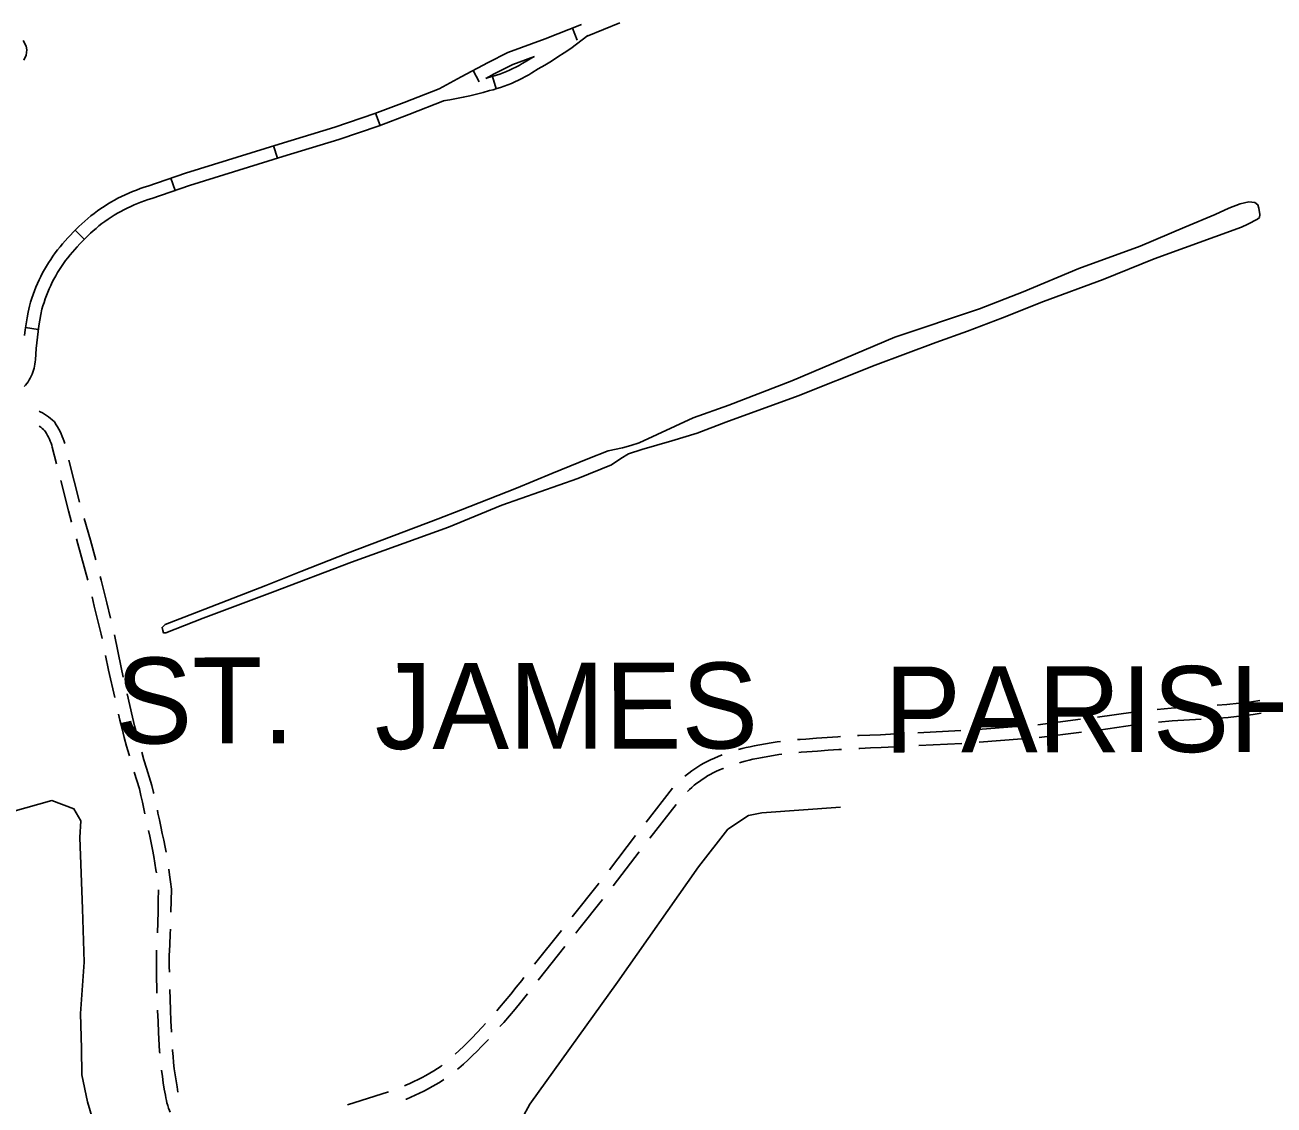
# Model space of a CAD drawing. Extents: x 3419139 to 3457078, y 540382 to 565875.
# Drawn here: x 3444391 to 3447297, y 559399 to 561912 of the extents above; entities that cross this region are included whole.
import ezdxf

# ---------------------------------------------------------------- set-up
doc = ezdxf.new("R2010")
doc.units = 0
for name, color, linetype in [('V-ROAD-CNTR', 7, 'Continuous'), ('V-TOPO-GNAM-IDEN', 7, 'Continuous'), ('V-TOPO-SHOR', 7, 'Continuous')]:
    doc.layers.add(name, color=color, linetype=linetype)

msp = doc.modelspace()

# ---------------------------------------------------------------- linework, layer by layer
at = {"layer": 'V-ROAD-CNTR'}
for p, q in [((3445675.7, 561877.1), (3445664.5, 561905)), ((3445447.8, 561779.9), (3445433.5, 561806.3)), ((3445478.9, 561792.5), (3445487.2, 561763.6)), ((3445217.5, 561678.6), (3445206.9, 561706.7)), ((3444978.5, 561602.5), (3444969.6, 561631.1)), ((3444740.5, 561527.3), (3444730.8, 561555.7)), ((3444529.2, 561413.7), (3444507.6, 561434.6)), ((3444422.2, 561203.7), (3444392.6, 561208)), ((3444493.3, 560899.3), (3444517.7, 560802.3)), ((3446607.7, 560273.2), (3446707.4, 560280.9)), ((3446747.3, 560284.2), (3446846.5, 560296.7)), ((3446468, 560265.4), (3446567.8, 560270.6)), ((3446610.5, 560243.3), (3446710.2, 560251)), ((3446750, 560254.3), (3446849.2, 560266.8)), ((3446470.7, 560235.5), (3446570.6, 560240.7)), ((3445836, 560057.7), (3445897.4, 560136.6)), ((3445844.6, 560019.9), (3445906, 560098.8)), ((3445750.5, 559946.8), (3445811.5, 560026.1)), ((3445759.3, 559908.9), (3445820.2, 559988.2)), ((3445576.7, 559727.3), (3445638.9, 559805.6)), ((3445585.1, 559689.7), (3445647.3, 559768)), ((3445141.7, 559399.3), (3445236.8, 559430.1))]:
    msp.add_line(p, q, dxfattribs=at)
for points in [[(3445685.9, 561913.5), (3445601.4, 561879.7), (3445514.5, 561848.3), (3445468.6, 561825.3), (3445405.8, 561791.3), (3445354.9, 561763.9), (3445273.6, 561731.7), (3445205.3, 561706), (3445111.9, 561674.3), (3444982.2, 561635), (3444764.4, 561567.1), (3444676.7, 561537.3), (3444668.1, 561534.6), (3444659.2, 561531.6), (3444650.4, 561528.3), (3444641.6, 561524.9), (3444633, 561521.2), (3444624.4, 561517.4), (3444615.9, 561513.3), (3444607.5, 561509.1), (3444599.3, 561504.6), (3444591.1, 561500), (3444583, 561495.1), (3444575.1, 561490.1), (3444567.3, 561484.9), (3444559.6, 561479.5), (3444552.1, 561473.9), (3444544.6, 561468.1), (3444537.3, 561462.2), (3444530.2, 561456.1), (3444523.2, 561449.8), (3444516.4, 561443.3), (3444509.7, 561436.7), (3444503.2, 561430), (3444497.1, 561423.4), (3444490.9, 561417.1), (3444484.7, 561410.3), (3444478.6, 561403.4), (3444472.7, 561396.4), (3444467, 561389.2), (3444461.4, 561381.9), (3444456.1, 561374.5), (3444450.9, 561366.9), (3444445.9, 561359.2), (3444441.1, 561351.3), (3444436.5, 561343.4), (3444432.1, 561335.3), (3444427.9, 561327.2), (3444423.8, 561318.9), (3444420, 561310.6), (3444416.4, 561302.1), (3444413, 561293.6), (3444409.9, 561285), (3444406.9, 561276.3), (3444404.1, 561267.5), (3444401.5, 561258.3), (3444398.7, 561244.3), (3444396.2, 561230.7), (3444393.9, 561217), (3444391.9, 561203.3), (3444390.1, 561189.6)], [(3445774.9, 561916.9), (3445699.1, 561886.5)], [(3445363.8, 561735.5), (3445379.3, 561738.1), (3445394.9, 561741.1), (3445410.5, 561744.3), (3445426, 561747.7), (3445441.4, 561751.4), (3445456.8, 561755.4), (3445471.8, 561759.5), (3445480.2, 561761.6), (3445488.9, 561764.1), (3445497.5, 561766.8), (3445506, 561769.7), (3445514.4, 561772.9), (3445522.7, 561776.3), (3445531, 561779.9), (3445539.1, 561783.8), (3445547.1, 561787.9), (3445555.1, 561792.1), (3445562.9, 561796.6), (3445570.2, 561801.1), (3445585.3, 561809.9), (3445600.6, 561819), (3445615.8, 561828.3), (3445630.8, 561837.8), (3445645.8, 561847.4), (3445661, 561857.5), (3445700.5, 561887.7)], [(3445576.1, 561838.6), (3445526.3, 561820.6), (3445482.4, 561798.7), (3445462.9, 561788.1)], [(3445462.9, 561788.1), (3445464.1, 561788.5), (3445472.4, 561790.6), (3445480.3, 561792.8), (3445488.1, 561795.3), (3445495.8, 561798), (3445503.5, 561800.9), (3445511, 561803.9), (3445518.5, 561807.2), (3445525.9, 561810.7), (3445533.2, 561814.4), (3445540.4, 561818.3), (3445547.5, 561822.4), (3445554.8, 561826.9), (3445570.1, 561835.8), (3445573.1, 561837.5)], [(3445367.4, 561736.6), (3445284.4, 561703.7), (3445215.4, 561677.8), (3445121.1, 561645.8), (3444991, 561606.4), (3444773.7, 561538.6), (3444686, 561508.8), (3444677.4, 561506.1), (3444669.2, 561503.3), (3444661, 561500.3), (3444652.9, 561497.1), (3444644.9, 561493.7), (3444637, 561490.2), (3444629.2, 561486.4), (3444621.4, 561482.5), (3444613.8, 561478.4), (3444606.3, 561474.1), (3444598.8, 561469.6), (3444591.5, 561464.9), (3444584.3, 561460.1), (3444577.2, 561455.1), (3444570.2, 561450), (3444563.3, 561444.6), (3444556.6, 561439.1), (3444550, 561433.5), (3444543.5, 561427.7), (3444537.2, 561421.7), (3444531, 561415.6), (3444525, 561409.4), (3444518.8, 561402.7), (3444512.7, 561396.4), (3444506.9, 561390.2), (3444501.4, 561383.9), (3444495.9, 561377.4), (3444490.7, 561370.8), (3444485.6, 561364.1), (3444480.6, 561357.2), (3444475.9, 561350.2), (3444471.3, 561343.2), (3444466.8, 561336), (3444462.6, 561328.7), (3444458.6, 561321.2), (3444454.7, 561313.7), (3444451, 561306.1), (3444447.5, 561298.5), (3444444.2, 561290.7), (3444441.1, 561282.8), (3444438.1, 561274.9), (3444435.4, 561266.9), (3444432.9, 561258.9), (3444430.7, 561251.2), (3444428.1, 561238.6), (3444425.7, 561225.5), (3444423.5, 561212.4), (3444421.6, 561199.2), (3444419.9, 561186), (3444418.4, 561172.8), (3444417.1, 561159.5), (3444416.1, 561146.3), (3444415.3, 561132.8), (3444415, 561128.2), (3444414.4, 561123.3), (3444413.6, 561118.4), (3444412.5, 561113.6), (3444411.2, 561108.9), (3444409.6, 561104.2), (3444407.8, 561099.6), (3444405.8, 561095.1), (3444403.5, 561090.7), (3444401, 561086.5), (3444398.4, 561082.3), (3444395.5, 561078.3), (3444392.4, 561074.5), (3444389.4, 561071.1)], [(3444423.9, 561013.6), (3444426.8, 561012.2), (3444431.7, 561009.6), (3444436.5, 561006.7), (3444441.2, 561003.6), (3444445.8, 561000.3), (3444450.2, 560996.9), (3444454.5, 560993.2), (3444459.6, 560988.5), (3444463.8, 560982.2), (3444467.1, 560977), (3444470.1, 560971.7), (3444473, 560966.3), (3444475.6, 560960.7), (3444477.9, 560955.1), (3444480.1, 560949.3), (3444482, 560943.5), (3444483.6, 560938.1)], [(3444423.8, 560979.1), (3444424.2, 560978.9), (3444427.8, 560976.3), (3444431.2, 560973.6), (3444434.5, 560970.8), (3444436.7, 560968.8), (3444438.7, 560965.8), (3444441.3, 560961.7), (3444443.8, 560957.4), (3444446, 560953), (3444448.1, 560948.5), (3444450.1, 560944), (3444451.8, 560939.3), (3444453.3, 560934.6), (3444454.7, 560929.8), (3444464.5, 560890.8)], [(3444474.3, 560852), (3444492, 560781.6), (3444499.7, 560755.3)], [(3444528.5, 560763.8), (3444543.3, 560713.5), (3444555.7, 560667.6)], [(3444511, 560716.9), (3444514.4, 560705.3), (3444537.4, 560620.5)], [(3444566.2, 560629), (3444568.5, 560620.7), (3444581.4, 560567.5), (3444590.2, 560531.9)], [(3444547.1, 560581.6), (3444552.2, 560560.3), (3444568.4, 560494.7), (3444570.5, 560484.4)], [(3444599.4, 560493), (3444614.7, 560417.5), (3444619.8, 560395.1)], [(3444578.5, 560445.2), (3444585.4, 560411.2), (3444599.8, 560347.5)], [(3444628.6, 560356.1), (3444641, 560301.6), (3444646, 560281.7), (3444651.2, 560261.8), (3444652, 560258.9)], [(3447164.7, 560329.5), (3447187.1, 560330.9), (3447244.2, 560337.6), (3447264, 560340.6)], [(3444608.7, 560308.5), (3444611.9, 560294.6), (3444616.9, 560274.3), (3444622.2, 560254.1), (3444627.6, 560234), (3444633.3, 560214), (3444633.9, 560211.8)], [(3446886.2, 560301.7), (3446968.9, 560313.3), (3446985.3, 560315.3)], [(3447025, 560319.6), (3447057.4, 560322.8), (3447124.7, 560327)], [(3447167.4, 560299.6), (3447189.7, 560301), (3447248.2, 560307.8), (3447266.7, 560310.7)], [(3446888.9, 560271.8), (3446972.8, 560283.6), (3446988, 560285.4)], [(3447027.8, 560289.7), (3447059.8, 560292.9), (3447127.5, 560297.1)], [(3446188.4, 560249.4), (3446194.5, 560249.9), (3446207.8, 560250.7), (3446232.4, 560252.8), (3446257.2, 560254.7), (3446282.1, 560256.3), (3446288.2, 560256.7)], [(3446328.1, 560258.8), (3446331.9, 560259), (3446356.8, 560260), (3446381.5, 560260.8), (3446428, 560263.3)], [(3446050.6, 560226.1), (3446059.2, 560228.5), (3446068.7, 560230.8), (3446078.1, 560233), (3446087.5, 560234.9), (3446100.7, 560237.6), (3446114, 560240), (3446127.3, 560242.3), (3446140.7, 560244.3), (3446148.7, 560245.3)], [(3446191.2, 560219.6), (3446196.6, 560220), (3446209.9, 560220.8), (3446234.8, 560222.9), (3446259.4, 560224.8), (3446284, 560226.4), (3446290.9, 560226.8)], [(3446330.8, 560228.9), (3446333.3, 560229.1), (3446357.9, 560230.1), (3446382.8, 560230.9), (3446430.7, 560233.4)], [(3444662.6, 560220.3), (3444667.8, 560202.5), (3444673.8, 560182.8), (3444679.9, 560163.2), (3444686.3, 560143), (3444690.2, 560126.5), (3444690.6, 560124.4)], [(3445926.4, 560164.2), (3445929.2, 560166.5), (3445935.8, 560171.7), (3445942.5, 560176.7), (3445949.3, 560181.5), (3445956.3, 560186.1), (3445963.4, 560190.5), (3445970.6, 560194.7), (3445977.9, 560198.7), (3445985.6, 560202.6), (3445994.8, 560206.6), (3446003.8, 560210.3), (3446012.6, 560213.7)], [(3446053.5, 560195.7), (3446058, 560197), (3446066.8, 560199.4), (3446075.6, 560201.6), (3446084.5, 560203.7), (3446093.6, 560205.5), (3446106.4, 560208.1), (3446119.2, 560210.5), (3446132, 560212.6), (3446144.9, 560214.6), (3446151.4, 560215.4)], [(3444645.2, 560173.4), (3444651.2, 560154.2), (3444657.4, 560135), (3444660.9, 560119.8), (3444664.4, 560104.1), (3444667.8, 560088.3), (3444670.3, 560076.7)], [(3445932, 560129.1), (3445936.7, 560133.4), (3445942.3, 560138.4), (3445948.1, 560143.2), (3445954, 560147.9), (3445960.1, 560152.3), (3445966.2, 560156.7), (3445972.5, 560160.8), (3445978.9, 560164.8), (3445985.4, 560168.5), (3445991.9, 560172.2), (3445998.4, 560175.5), (3446006.4, 560179), (3446014.9, 560182.4), (3446015.7, 560182.7)], [(3444362.9, 560082.3), (3444453.7, 560107.7), (3444504.8, 560088.7), (3444520.7, 560060.6), (3444518.9, 560022), (3444524.7, 559855.4), (3444529, 559731.4), (3444520.1, 559612.1), (3444522.6, 559530.4), (3444523.5, 559469.5), (3444536.2, 559406.5), (3444584.1, 559247.1)], [(3444699.1, 560085.3), (3444700.5, 560078.6), (3444703.8, 560062.6), (3444706.9, 560046.9), (3444710.5, 560031.3), (3444713.9, 560015.3), (3444717.2, 559999.2), (3444719.3, 559987.4)], [(3445547.4, 559368.5), (3445565.9, 559401.2), (3445769.2, 559685.4), (3445958.1, 559953.4), (3446026.4, 560041.1), (3446074.2, 560073), (3446105.1, 560078.8), (3446287.9, 560092.6)], [(3444678.2, 560037.6), (3444681.2, 560024.8), (3444684.6, 560009.2), (3444687.7, 559993.5), (3444690.6, 559977.8), (3444693.3, 559962.1), (3444695.7, 559946.3), (3444696.7, 559939.3)], [(3444725.8, 559947.9), (3444727.7, 559934.5), (3444729.7, 559918.2), (3444731.6, 559901.1), (3444731.2, 559874.5), (3444730.7, 559848.8), (3444730.7, 559848.3)], [(3445663.8, 559836.9), (3445725.1, 559913.6), (3445726.2, 559915.1)], [(3444701.6, 559899.6), (3444701.2, 559875), (3444700.7, 559849.5), (3444700, 559824), (3444699.1, 559799.7)], [(3445672.2, 559799.3), (3445679.2, 559808.1), (3445734.6, 559877.5)], [(3444729.4, 559808.3), (3444729, 559797.3), (3444728, 559771.6), (3444726.7, 559746.4), (3444726.9, 559721.4), (3444727, 559708.4)], [(3444697.3, 559759.7), (3444696.7, 559747.1), (3444696.9, 559721.1), (3444697.2, 559695.6), (3444697.8, 559670), (3444698.1, 559659.7)], [(3444727.8, 559668.4), (3444728.5, 559645.4), (3444729.5, 559620.1), (3444730.6, 559594.8), (3444732, 559569.3), (3444732, 559568.5)], [(3445488.5, 559618.6), (3445495.3, 559626.5), (3445508.4, 559641.9), (3445521.3, 559657.5), (3445534, 559673.2), (3445546.6, 559689), (3445551.9, 559695.9)], [(3445496.1, 559581.7), (3445504.7, 559591.4), (3445518.1, 559607), (3445531.4, 559622.6), (3445544.5, 559638.5), (3445557.4, 559654.4), (3445560.4, 559658.2)], [(3444699.5, 559619.8), (3444699.5, 559618.9), (3444700.7, 559593.3), (3444702, 559568), (3444702.6, 559553.5), (3444703.3, 559538.8), (3444704.4, 559524), (3444704.7, 559519.9)], [(3445391.7, 559517.6), (3445401.4, 559526.4), (3445411.7, 559536.1), (3445421.8, 559546), (3445431.8, 559556), (3445441.6, 559566.2), (3445455.2, 559581), (3445462.1, 559588.6)], [(3444734.1, 559528.6), (3444734.3, 559526.3), (3444735.5, 559512.1), (3444736.9, 559497.9), (3444738.5, 559483.7), (3444740.4, 559469.6), (3444742.5, 559455.4), (3444744.8, 559441.3), (3444746.9, 559429.4)], [(3445397.3, 559482.6), (3445400, 559484.9), (3445411, 559494.6), (3445421.8, 559504.4), (3445432.5, 559514.4), (3445442.9, 559524.7), (3445453.3, 559535), (3445463.4, 559545.6), (3445469.3, 559552)], [(3444708.7, 559480.1), (3444708.7, 559480), (3444710.7, 559465.4), (3444712.8, 559450.8), (3444715.2, 559436.3), (3444717.8, 559422), (3444718.7, 559416.2), (3444720, 559410.1), (3444721.5, 559404), (3444723.2, 559398), (3444725.2, 559392.1), (3444727.4, 559386.2), (3444728.9, 559382.5)], [(3445273.8, 559443.8), (3445276.8, 559445.1), (3445286.4, 559449.3), (3445296, 559453.7), (3445305.4, 559458.4), (3445314.7, 559463.2), (3445324, 559468.2), (3445333.1, 559473.5), (3445342.1, 559478.9), (3445351, 559484.5), (3445359.2, 559489.9), (3445361.3, 559491.6)], [(3445276.9, 559412.6), (3445278.4, 559413.2), (3445288.7, 559417.5), (3445298.8, 559422), (3445308.9, 559426.7), (3445318.9, 559431.6), (3445328.8, 559436.7), (3445338.6, 559442), (3445348.2, 559447.6), (3445357.8, 559453.3), (3445365.7, 559458.3)]]:
    msp.add_lwpolyline(points, dxfattribs=at)
at = {"layer": 'V-TOPO-SHOR'}
for points in [[(3444386.7, 561876.5), (3444393.6, 561862.8), (3444395.6, 561854.5), (3444394.2, 561842.1), (3444388.7, 561830.4)], [(3446414.7, 561185.8), (3446611.2, 561251.6), (3446713.2, 561291.7), (3446842.4, 561345.3), (3446985.2, 561397.5), (3447089.2, 561441.6), (3447159.9, 561471.5), (3447191.9, 561486.4), (3447217.7, 561495.9), (3447238.1, 561500.6), (3447252.4, 561499.3), (3447259.2, 561493.8), (3447261.2, 561485.7)], [(3444719, 560497.8), (3444805.3, 560532.4), (3444967.1, 560592.8), (3445150.7, 560662.7), (3445376.5, 560744.1), (3445500.2, 560794.9), (3445677, 560857.4), (3445755.2, 560888.6), (3445777.6, 560903.5), (3445795.3, 560914.4), (3445825.9, 560924.5), (3445895.9, 560944.9), (3445955.1, 560962.5), (3446021.7, 560988.3), (3446189.6, 561049.4), (3446369.1, 561120.6), (3446509.9, 561173.5), (3446584, 561200), (3446664.9, 561231.2), (3446760.1, 561268.5), (3446899.5, 561320.1), (3447017.8, 561368.2), (3447159.2, 561419.1), (3447221.1, 561441.5), (3447236, 561449), (3447258.5, 561460.5), (3447262.6, 561464.6), (3447263.9, 561471.4), (3447261.2, 561485.7)], [(3444711.5, 560503.2), (3444710.1, 560510.7), (3444716.9, 560517.5), (3444785.6, 560544), (3444951.5, 560608.4), (3445033.1, 560640.3), (3445141.2, 560683), (3445352, 560763.1), (3445404.4, 560783.5), (3445534.2, 560834.3), (3445616.5, 560868.3), (3445700.1, 560902.9), (3445747.7, 560921.2), (3445781, 560928.7), (3445800.7, 560934.1), (3445819.8, 560940.2), (3445945.6, 560997.9), (3446028.5, 561027.7), (3446174.7, 561084), (3446414.7, 561185.8)], [(3444711.5, 560503.2), (3444713.5, 560497.8), (3444719, 560497.8)]]:
    msp.add_lwpolyline(points, dxfattribs=at)

# ---------------------------------------------------------------- texts
at = {"layer": 'V-TOPO-GNAM-IDEN'}
for s, p in [('ST.', (3444602, 560240.2)), ('JAMES', (3445205.1, 560227.5)), ('PARISH,', (3446390.3, 560219.4))]:
    msp.add_text(s, height=200, rotation=0.088, dxfattribs=at).set_placement(p)

doc.saveas('drawing.dxf')
